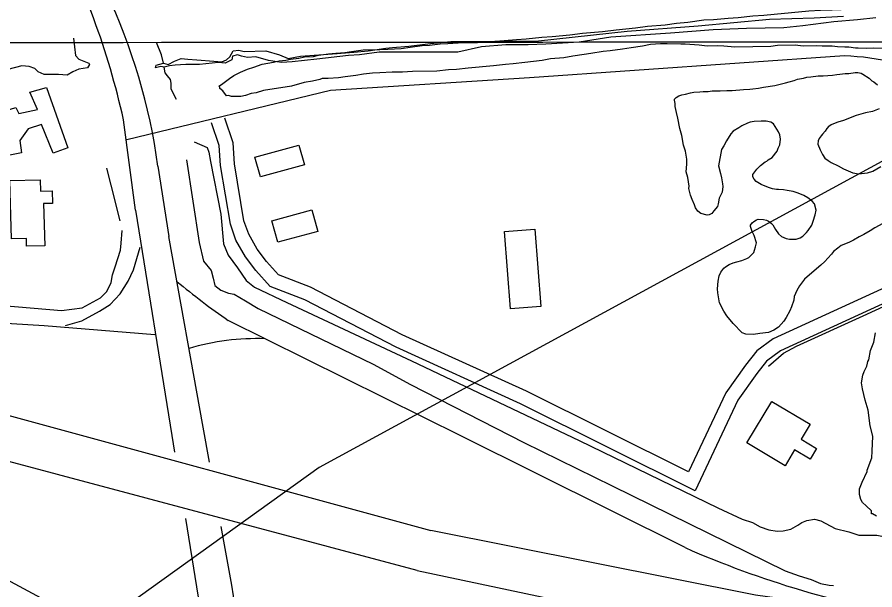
# Model space of a CAD drawing. Extents: x 3297716 to 3335574, y 688621 to 713991.
# Drawn here: x 3308505 to 3310350, y 707980 to 709212 of the extents above; entities that cross this region are included whole.
import ezdxf

# ---------------------------------------------------------------- set-up
doc = ezdxf.new("R2010")
doc.units = 0
for name, color, linetype in [('V-BLDG-OTLN', 7, 'Continuous'), ('V-GRID-MAJR', 7, 'Continuous'), ('V-ROAD-CNTR', 7, 'Continuous'), ('V-SITE-VEGE', 7, 'Continuous'), ('V-TOPO-SHOR', 7, 'Continuous'), ('V-UTIL-LINE', 7, 'Continuous')]:
    doc.layers.add(name, color=color, linetype=linetype)

msp = doc.modelspace()

# ---------------------------------------------------------------- linework, layer by layer
at = {"layer": 'V-BLDG-OTLN'}
for points in [[(3308424.729113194, 708994.251984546), (3308501.983958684, 709017.8279373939), (3308508.9349447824, 709005.128962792), (3308549.063864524, 709013.5219460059), (3308532.0518985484, 709050.711871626), (3308568.023826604, 709061.0078510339), (3308613.9877346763, 708931.104110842), (3308582.6867972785, 708919.519134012), (3308557.226848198, 708981.003011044), (3308528.763905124, 708972.06502892), (3308510.429941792, 708946.7280795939), (3308514.429933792, 708919.984133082), (3308474.600013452, 708912.074148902), (3308462.6400373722, 708958.942055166), (3308448.094066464, 708953.5340659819)], [(3309122.9217168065, 708894.2511845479), (3309028.142906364, 708868.3152364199), (3309016.50492964, 708910.8431513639), (3309111.283740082, 708936.78009949)], [(3308492.464977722, 708735.0005030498), (3308489.1429843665, 708860.5412519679), (3308554.6338533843, 708862.274248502), (3308555.288852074, 708837.5202980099), (3308580.612801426, 708838.19029667), (3308581.3198000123, 708811.4663501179), (3308561.999838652, 708810.95535114), (3308564.401833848, 708720.131532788), (3308525.3569119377, 708719.0985348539), (3308524.912912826, 708735.8595013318)], [(3309151.902605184, 708751.2579888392), (3309065.762656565, 708727.6853608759), (3309053.0821540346, 708774.0229112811), (3309139.2219294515, 708797.5957212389)], [(3309618.8554222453, 708756.2139964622), (3309631.349951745, 708589.3520473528), (3309565.9359458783, 708584.4534518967), (3309553.440419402, 708751.3153233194)], [(3310210.725541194, 708336.022301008), (3310191.644579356, 708304.1743647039), (3310224.73751317, 708284.347404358), (3310210.774541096, 708261.04145097), (3310177.44760775, 708281.0074110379), (3310156.9386487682, 708246.7744795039), (3310074.793813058, 708295.9873810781), (3310128.346705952, 708385.375202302)]]:
    msp.add_lwpolyline(points, close=True, dxfattribs=at)
at = {"layer": 'V-GRID-MAJR'}
msp.add_spline([(3301840.245, 709153.404), (3307091.973, 709156.841), (3312343.699, 709161.042), (3317595.4250000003, 709166.008), (3322847.151, 709171.736), (3328098.875, 709178.229), (3333350.598, 709185.486), (3333350.599, 709185.486)], degree=3, dxfattribs=at)
at = {"layer": 'V-ROAD-CNTR'}
for points in [[(3310284.7763930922, 709128.8157154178), (3309607.2337481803, 709081.8798092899), (3309179.012604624, 709054.66486372), (3308740.88548088, 708948.133076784)], [(3308759.6174434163, 708797.1823786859), (3308733.701495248, 708991.531989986)], [(3310454.826052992, 708635.8167014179), (3310146.795669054, 708494.09098487), (3310117.17772829, 708472.1760286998), (3310096.1867702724, 708445.2310825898), (3310055.4148518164, 708388.275196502), (3309963.541035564, 708193.230586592), (3309587.5927874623, 708380.247212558), (3309319.9893226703, 708501.944969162), (3309123.7047152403, 708603.75576554), (3309049.3138640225, 708632.384708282), (3309018.468925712, 708667.3976382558), (3308996.261970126, 708696.158580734), (3308975.759011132, 708732.5845078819), (3308963.71503522, 708766.5824398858), (3308942.4920776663, 708893.377186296), (3308939.6830832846, 708935.7761014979), (3308923.0411165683, 708985.0570029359)], [(3310442.2220782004, 708663.04064697), (3310131.4416997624, 708520.0489329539), (3310096.0337705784, 708493.849985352), (3310072.146818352, 708463.1870466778), (3310029.4349037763, 708403.5231660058), (3309949.461063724, 708233.7405055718), (3309600.486761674, 708407.3391583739), (3309333.113296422, 708528.9329151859), (3309136.036690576, 708631.1557107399), (3309066.9578287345, 708657.7386575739), (3309041.620879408, 708686.4996000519), (3309021.3379199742, 708712.7705475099), (3309003.172956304, 708745.042482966), (3308992.868976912, 708774.1244248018), (3308972.328017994, 708896.853179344), (3308969.359023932, 708941.6660897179), (3308951.463059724, 708994.6549837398)], [(3308807.823347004, 708891.7271895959), (3308831.261300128, 708740.0804928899)], [(3308759.6174434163, 708797.1823786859), (3308837.7572871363, 708312.1283487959), (3308843.65527534, 708275.9434211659)], [(3308918.7071252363, 708254.8604633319), (3308905.1691523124, 708329.92131321), (3308831.261300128, 708740.0804928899)], [(3308608.7577451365, 708548.672875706), (3308643.81567502, 708559.001855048), (3308681.8295989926, 708579.5038140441), (3308705.2665521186, 708593.682785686), (3308726.854508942, 708616.7067396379), (3308744.11047443, 708644.21068463), (3308755.50045165, 708668.2396365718), (3308769.862422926, 708717.4025382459)], [(3307524.7309131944, 708621.1817306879), (3307780.3664019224, 708594.4137842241), (3308106.0407505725, 708578.27081651), (3308375.058212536, 708560.2208526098), (3308562.8658369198, 708548.644875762), (3308800.896360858, 708529.0729149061)], [(3309941.79807905, 708070.612831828), (3309462.113038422, 708309.6653537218), (3308959.237044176, 708559.2398545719)], [(3308933.512095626, 707710.8425513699), (3308912.6851372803, 707742.51248803), (3308887.449187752, 707769.851433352), (3308867.52022761, 707783.7744055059), (3308852.23025819, 707795.4953820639), (3308707.1805482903, 707881.18221069), (3308396.303170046, 708048.068876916), (3308091.575779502, 708213.6865456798), (3307864.850232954, 708335.074302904), (3307751.941458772, 708397.6881776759), (3307698.8055650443, 708426.275120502), (3307644.001674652, 708449.360074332), (3307396.337169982, 708550.6228718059)], [(3308421.429119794, 708372.8322273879), (3309395.233172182, 708107.542757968)], [(3309365.692231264, 708021.0919308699), (3308400.5011616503, 708279.294414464)], [(3308866.88522888, 708133.4387061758), (3308890.868180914, 707986.3070004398), (3308918.646125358, 707812.971347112), (3308956.1000504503, 707577.6448177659), (3308998.932964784, 707296.4513801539), (3309064.245834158, 706908.40915624), (3309125.081712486, 706573.9448251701), (3309155.0466525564, 706433.263106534), (3309177.888606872, 706416.0711409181), (3309210.0015426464, 706428.754115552), (3309215.388531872, 706446.093080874), (3309213.381535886, 706473.4720261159), (3309197.5705675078, 706585.9318011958), (3309156.675649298, 706831.6543097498), (3309105.6797512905, 707135.230702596), (3309077.4498077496, 707330.049312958), (3309042.587877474, 707526.433920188), (3308999.3319639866, 707783.2184066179), (3308966.512029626, 707989.8089934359), (3308943.726075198, 708116.1437407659)], [(3311258.6944452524, 707831.031310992), (3310752.544457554, 707877.0042190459), (3310093.258776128, 707968.0880368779), (3309395.233172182, 708107.542757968)], [(3309365.692231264, 708021.0919308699), (3309930.929100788, 707901.9361691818), (3310302.12735839, 707835.650301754), (3310828.402305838, 707767.5614379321), (3310945.3280719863, 707749.76747352), (3311360.6462413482, 707710.7825514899), (3311620.781721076, 707684.505604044)]]:
    msp.add_lwpolyline(points, dxfattribs=at)
for centre, radius, start, end in [((3307147.495000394, 708642.1979916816), 1624.2183617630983, 12.420116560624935, 28.417911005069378), ((3307551.872315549, 708721.6875339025), 1267.4093568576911, 7.710228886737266, 25.397820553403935), ((3310270.4962123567, 708639.2001938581), 489.8237259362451, 62.6411043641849, 88.32938214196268), ((3309912.5671879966, 709925.2294530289), 1665.7628721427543, 230.3061090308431, 235.08863680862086), ((3309020.038798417, 708010.5437089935), 509.8883509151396, 87.97276662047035, 106.5666360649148), ((3310816.0378267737, 710071.3115327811), 2183.366764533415, 246.39625219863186, 260.38622997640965)]:
    msp.add_arc(centre, radius, start, end, dxfattribs=at)
at = {"layer": 'V-SITE-VEGE'}
for points in [[(3310034.421, 709210.08), (3310055.865, 709211.432), (3310087.499, 709214.983), (3310110.987, 709216.366), (3310133.44, 709218.754), (3310207.948, 709226.028), (3310233.48, 709227.441), (3310258.005, 709227.818), (3310296.825, 709229.434), (3310323.363, 709231.885), (3310359.0840000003, 709235.5)], [(3309903.404, 709154.92), (3309889.097, 709154.7000000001), (3309867.6520000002, 709153.351), (3309850.326, 709150.019), (3309825.85, 709146.576), (3309807.5, 709143.23), (3309780.977, 709139.756), (3309765.664, 709138.4990000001), (3309739.154, 709134.003), (3309724.88, 709131.738), (3309700.4, 709128.3), (3309681.0300000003, 709124.937), (3309652.446, 709122.453), (3309634.098, 709119.104), (3309597.3710000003, 709114.453), (3309571.855, 709112.018), (3309555.521, 709110.7440000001), (3309530.019, 709107.289), (3309513.682, 709106.015), (3309491.23, 709103.627), (3309474.897, 709102.356), (3309450.401, 709099.935), (3309433.044, 709098.647), (3309407.528, 709096.212), (3309355.4080000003, 709095.4130000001), (3309333.964, 709094.061), (3309311.481, 709093.7170000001), (3309284.924, 709092.29), (3309269.595, 709092.054), (3309250.211, 709089.711), (3309233.907, 709086.3960000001), (3309210.435, 709083.991), (3309196.156, 709081.728), (3309173.691, 709080.362), (3309161.428, 709080.174), (3309156.349, 709078.052), (3309140.045, 709074.736), (3309122.719, 709071.404), (3309095.237, 709063.827), (3309035.068, 709054.7270000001), (3309018.795, 709049.368), (3309008.592, 709048.188), (3308996.3880000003, 709043.914), (3308986.201, 709041.71), (3308965.762, 709041.4010000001), (3308959.602, 709043.353), (3308955.514, 709043.287), (3308947.181, 709053.382), (3308940.971, 709058.397), (3308940.9220000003, 709061.463), (3308938.849, 709063.474), (3308944.918, 709067.654), (3308962.102, 709080.186), (3308971.2060000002, 709086.459), (3308978.298, 709090.655), (3308985.404, 709093.832), (3309000.64, 709100.197), (3309013.861, 709104.49), (3309032.162, 709110.904), (3309056.626, 709115.367), (3309068.842, 709118.621), (3309083.133, 709119.862), (3309093.322, 709122.061), (3309110.66, 709124.372), (3309122.895, 709126.604), (3309142.298, 709127.925), (3309153.506, 709130.1410000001), (3309174.92, 709133.534), (3309190.233, 709134.792), (3309209.6380000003, 709136.111), (3309223.91, 709138.3740000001), (3309249.412, 709141.831), (3309285.18, 709142.38), (3309302.537, 709143.67), (3309331.136, 709145.128), (3309350.522, 709147.469), (3309376.024, 709150.9280000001), (3309392.358, 709152.2000000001), (3309414.809, 709154.588), (3309431.146, 709155.86), (3309453.612, 709157.228), (3309495.5100000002, 709157.8690000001), (3309514.896, 709160.21), (3309533.292, 709160.492), (3309552.69, 709161.811), (3309579.23, 709164.263), (3309599.6550000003, 709165.598), (3309633.332, 709169.18), (3309655.799, 709170.5480000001), (3309693.566, 709174.191), (3309721.11, 709177.681), (3309763.982, 709181.404), (3309793.574, 709184.925), (3309835.4080000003, 709189.654), (3309860.91, 709193.113), (3309898.6920000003, 709195.736), (3309923.171, 709199.177), (3309947.663, 709201.596), (3309982.348, 709206.218), (3310002.771, 709207.551), (3310034.421, 709210.08)], [(3310366.61, 709144.6410000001), (3310346.1550000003, 709145.349), (3310332.87, 709145.147), (3310314.46, 709145.888), (3310308.329, 709145.794), (3310293.988, 709147.616), (3310285.815, 709147.491), (3310269.447, 709148.264), (3310258.173, 709150.135), (3310236.714, 709149.806), (3310224.434, 709150.639), (3310195.822, 709150.203), (3310178.416, 709151.979), (3310140.603, 709151.399), (3310126.329, 709149.136), (3310048.663, 709147.946), (3310025.127, 709149.63), (3310011.825, 709150.449), (3309989.342, 709150.105), (3309971.94, 709151.882), (3309942.255, 709154.492), (3309933.057, 709154.3520000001), (3309903.404, 709154.92)], [(3309969.1040000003, 708794.539), (3309964.045, 708802.279), (3309962.276, 708808.035), (3309956.843, 708820.0700000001), (3309953.723, 708829.191), (3309950.25, 708843.562), (3309950.373, 708848.799), (3309947.475, 708867.442), (3309944.423, 708879.419), (3309945.29, 708896.067), (3309945.5500000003, 708907.015), (3309942.605, 708923.754), (3309938.624, 708936.705), (3309934.818, 708957.275), (3309930.415, 708972.6190000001), (3309926.18, 708995.104), (3309923.128, 709007.081), (3309920.572, 709019.9990000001), (3309920.253, 709026.676), (3309918.981, 709033.373), (3309919.036, 709035.753), (3309922.936, 709039.4720000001), (3309928.7260000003, 709042.669), (3309934.505, 709045.39), (3309942.629, 709046.63), (3309953.656, 709049.706), (3309960.353, 709050.975), (3309973.2290000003, 709051.627), (3309980.39, 709052.411), (3309991.824, 709052.62), (3309999.943, 709053.382), (3310017.574, 709053.92), (3310031.4, 709054.549), (3310042.836, 709054.756), (3310067.643, 709056.556), (3310080.994, 709057.1950000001), (3310087.679, 709057.992), (3310100.1, 709059.606), (3310110.619, 709061.265), (3310135.006, 709065.455), (3310149.365, 709068.453), (3310157.999, 709071.107), (3310165.661, 709072.832), (3310176.685, 709075.908), (3310183.892, 709078.5970000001), (3310196.336, 709081.1630000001), (3310203.52, 709082.898), (3310212.599, 709084.1140000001), (3310227.875, 709085.66), (3310238.832, 709085.879), (3310258.882, 709087.792), (3310268.4250000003, 709088.519), (3310274.645, 709089.8030000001), (3310286.1040000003, 709090.963), (3310294.208, 709091.2490000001), (3310308.066, 709093.305), (3310313.778, 709093.172), (3310320.41, 709091.587), (3310324.174, 709089.595), (3310337.787, 709081.177), (3310343.366, 709075.332), (3310347.595, 709072.8520000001), (3310355.549, 709066.9500000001)], [(3310359.572, 709014.943), (3310344.681, 709009.577), (3310329.845, 709006.591), (3310310.184, 709000.861), (3310282.309, 708990.084), (3310270.785, 708986.068), (3310265.017, 708983.821), (3310256.3710000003, 708980.6900000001), (3310252.983, 708978.388), (3310251.056, 708977.483), (3310246.661, 708972.822), (3310243.196, 708967.188), (3310237.791, 708960.171), (3310234.381, 708956.917), (3310229.964, 708951.305), (3310227.936, 708946.1140000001)], [(3310028.69, 708675.028), (3310036.9050000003, 708680.074), (3310045.077, 708683.218), (3310053.236, 708685.885), (3310063.775, 708688.4940000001), (3310074.359, 708693.01), (3310079.163, 708694.802), (3310083.556, 708699.463), (3310089.426, 708705.99), (3310091.441, 708710.706), (3310093.514, 708717.8030000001), (3310095.154, 708726.812), (3310090.751, 708742.155), (3310086.202, 708751.312), (3310082.631, 708761.3960000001), (3310082.7090000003, 708764.728), (3310086.164, 708769.887), (3310089.561, 708772.664), (3310095.828, 708775.851), (3310099.193, 708777.205), (3310110.617, 708776.937), (3310117.248, 708775.349), (3310121.0100000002, 708773.355), (3310123.357, 708771.872), (3310128.041, 708768.429), (3310130.353, 708765.517), (3310133.562, 708760.202), (3310136.307, 708755.373), (3310142.748, 708745.698), (3310149.289, 708740.306), (3310159.185, 708735.7880000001), (3310166.302, 708734.67), (3310175.344, 708734.457), (3310181.0700000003, 708734.797), (3310189.227, 708737.465), (3310195.019, 708740.662), (3310203.311, 708749.041), (3310206.744, 708753.247), (3310214.164, 708764.98), (3310217.684, 708772.9940000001), (3310221.827, 708787.185), (3310223.49, 708797.1460000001), (3310220.471, 708810.552), (3310215.37, 708816.389), (3310206.017, 708823.752), (3310197.073, 708828.247), (3310184.8200000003, 708833.775), (3310174.414, 708836.875), (3310161.143, 708839.569), (3310153.549, 708840.699), (3310143.088, 708841.42), (3310138.803, 708841.52), (3310129.792, 708843.161), (3310123.6380000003, 708844.734), (3310114.197, 708848.291), (3310105.718, 708852.299), (3310094.915, 708858.7440000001), (3310090.2660000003, 708863.6140000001), (3310087.534, 708868.9180000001), (3310087.644, 708873.6780000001), (3310096.004, 708884.911), (3310104.286, 708892.814), (3310113.9960000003, 708900.683), (3310117.373, 708902.508), (3310120.773, 708905.287), (3310128.985, 708910.333), (3310139.782, 708923.893), (3310141.842, 708930.512), (3310145.343, 708937.574), (3310147.061, 708949.917), (3310145.844, 708958.9940000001), (3310142.6580000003, 708965.26), (3310132.11, 708982.652), (3310126.014, 708986.607), (3310116.0500000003, 708988.268), (3310105.579, 708988.513), (3310090.313, 708987.442), (3310082.184, 708986.205), (3310076.419, 708983.959), (3310063.898, 708978.06), (3310057.133, 708973.934), (3310045.066, 708967.073), (3310040.161, 708960.996), (3310030.769, 708946.452), (3310025.2660000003, 708935.1510000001), (3310020.316, 708927.172), (3310013.779, 708892.079), (3310017.682, 708875.796), (3310019.839, 708866.219), (3310022.397, 708853.3), (3310022.747, 708848.0530000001), (3310021.504, 708835.7000000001), (3310015.491, 708822.982), (3310013.298, 708810.6510000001), (3310011.2600000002, 708804.982), (3310003.41, 708795.166), (3309999.478, 708790.017), (3309993.688, 708786.8200000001), (3309989.381, 708785.968), (3309975.6550000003, 708789.6240000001), (3309969.1040000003, 708794.539)], [(3310227.936, 708946.1140000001), (3310227.291, 708938.985), (3310232.239, 708926.484), (3310237.251, 708916.844), (3310242.774, 708908.617), (3310249.326, 708903.704), (3310256.367, 708899.2490000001), (3310271.4420000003, 708892.229), (3310282.72, 708885.7710000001), (3310303, 708877.201), (3310314.853, 708875.017), (3310333.9590000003, 708877.4280000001), (3310345.95, 708880.957), (3310362.859, 708891.037)], [(3310367.591, 708768.046), (3310349.758, 708758.943), (3310340.0810000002, 708752.502), (3310326.0870000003, 708744.734), (3310316.4450000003, 708739.72), (3310303.8880000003, 708732.395), (3310293.769, 708727.393), (3310277.418, 708720.635), (3310270.6210000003, 708715.077), (3310260.934, 708708.161), (3310256.991, 708702.537), (3310249.164, 708693.671), (3310242.319, 708686.212), (3310234.0500000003, 708678.786), (3310224.342, 708670.9180000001), (3310198.574, 708648.66), (3310187.759, 708634.15), (3310182.286, 708624.277), (3310176.738, 708611.071), (3310175.598, 708603.002), (3310170.977, 708588.822), (3310166.969, 708580.343), (3310159.017, 708566.242), (3310154.057, 708557.782), (3310142.807, 708545.189), (3310132.6550000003, 708538.76), (3310121.573, 708533.304), (3310102.953, 708531.361), (3310089.092, 708529.3030000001), (3310072.436, 708529.696), (3310064.895, 708533.206), (3310045.3510000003, 708552.715), (3310031.449, 708569.233), (3310025.4960000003, 708579.372), (3310015.923, 708597.698), (3310012.608, 708618.731), (3310011.393, 708627.807), (3310013.197, 708643.96), (3310014.9050000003, 708655.826), (3310018.903, 708663.828), (3310025.293, 708672.251), (3310028.69, 708675.028)], [(3310353.403, 708138.616), (3310345.1520000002, 708143.601), (3310343.108, 708143.568), (3310343.0130000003, 708149.702), (3310331.6, 708160.769), (3310323.3140000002, 708167.7980000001), (3310320.156, 708173.883), (3310316.918, 708185.077), (3310316.7290000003, 708197.34), (3310322.642, 708211.742), (3310333.539, 708234.397), (3310333.492, 708237.463), (3310343.304, 708264.189), (3310344.105, 708278.515), (3310345.666, 708310.224), (3310340.2120000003, 708332.627), (3310335.606, 708366.2880000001), (3310329.146, 708387.659), (3310323.66, 708412.104), (3310321.413, 708425.358), (3310324.227, 708441.757), (3310327.168, 708449.9770000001), (3310333.128, 708461.3150000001), (3310334.055, 708467.461), (3310335.0160000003, 708471.563), (3310337.0130000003, 708474.66), (3310340.785, 708495.1630000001), (3310347.6750000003, 708512.644), (3310351.447, 708533.147)]]:
    msp.add_lwpolyline(points, dxfattribs=at)
at = {"layer": 'V-TOPO-SHOR'}
for points in [[(3310352.3880654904, 709211.1453961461), (3310313.0164739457, 709206.7707748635), (3310261.9792256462, 709202.3961535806), (3310194.90169931, 709193.646911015), (3310154.071900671, 709189.2722897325), (3310073.870510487, 709187.814082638), (3310002.418362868, 709184.8976684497), (3309910.5513159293, 709177.6066329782), (3309782.229091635, 709168.8573904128), (3309713.6933582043, 709158.649940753), (3309642.2412105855, 709154.2753194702), (3309604.327826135, 709152.817112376), (3309556.2069920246, 709152.817112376), (3309503.7115366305, 709148.4424910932), (3309452.674288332, 709136.7768343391), (3309391.4295903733, 709136.7768343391), (3309341.850549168, 709136.7768343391), (3309283.5222653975, 709136.7768343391), (3309241.234259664, 709130.9440059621), (3309217.902946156, 709129.4857988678), (3309149.367212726, 709122.1947633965), (3309096.8717573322, 709116.3619350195), (3309073.5404438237, 709114.9037279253), (3309045.8345090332, 709119.278349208), (3309018.128574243, 709126.5693846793), (3309000.6300891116, 709125.1111775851), (3308987.506225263, 709128.0275917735), (3308978.7569826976, 709130.9440059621), (3308968.5495330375, 709128.0275917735), (3308967.091325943, 709120.7365563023), (3308952.509255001, 709113.4455208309), (3308937.9271840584, 709114.903727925), (3308897.097385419, 709110.5291066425), (3308867.933243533, 709110.5291066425), (3308844.601930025, 709109.0708995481), (3308832.9362732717, 709107.6126924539), (3308821.270616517, 709104.6962782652), (3308813.9795810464, 709106.1544853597), (3308802.3139242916, 709103.2380711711), (3308803.7721313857, 709109.0708995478)], [(3308803.7721313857, 709109.0708995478), (3308819.812409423, 709113.4455208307), (3308830.019859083, 709110.5291066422), (3308843.143722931, 709117.8201421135), (3308857.725793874, 709123.6529704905), (3308872.3078648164, 709122.1947633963), (3308891.2645570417, 709120.736556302), (3308927.719734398, 709117.8201421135), (3308945.2182195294, 709116.3619350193), (3308955.4256691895, 709120.736556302), (3308962.7167046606, 709126.5693846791), (3308970.007740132, 709139.6932485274), (3308981.673396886, 709141.1514556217), (3308993.33905364, 709138.2350414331), (3309040.0016806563, 709139.6932485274), (3309069.1658225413, 709130.9440059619), (3309088.1225147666, 709123.6529704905), (3309114.3702424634, 709128.0275917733), (3309153.741834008, 709130.9440059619), (3309193.1134255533, 709133.8604201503), (3309229.5686029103, 709136.7768343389), (3309260.1909518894, 709139.6932485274), (3309298.10433634, 709145.5260769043), (3309312.686407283, 709146.9842839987), (3309347.6833775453, 709149.9006981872), (3309394.3460045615, 709155.7335265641), (3309438.092217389, 709160.108147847), (3309626.2009325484, 709161.5663549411), (3309817.226061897, 709181.9812542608), (3309970.3378067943, 709193.646911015), (3310123.4495516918, 709208.2289819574), (3310219.6912199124, 709211.1453961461), (3310282.3941249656, 709214.0618103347)], [(3308625.870865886, 709167.3991833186), (3308630.2454871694, 709129.4857988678), (3308637.5365226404, 709122.1947633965), (3308659.4096290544, 709113.4455208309), (3308660.8678361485, 709110.5291066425), (3308656.4932148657, 709103.2380711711), (3308637.5365226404, 709100.3216569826), (3308624.412658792, 709094.4888286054), (3308612.747002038, 709087.1977931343), (3308593.7903098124, 709088.6560002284), (3308563.1679608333, 709088.6560002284), (3308550.044096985, 709094.4888286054), (3308542.7530615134, 709101.7798640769), (3308531.0874047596, 709106.1544853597), (3308515.0471267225, 709107.6126924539), (3308437.7621507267, 709087.1977931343)], [(3308819.812409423, 709113.4455208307), (3308815.3582265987, 709130.8466589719), (3308805.032660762, 709157.9512692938)], [(3308847.6256198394, 709035.3351749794), (3308836.0093582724, 709057.277002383), (3308836.0093582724, 709070.1839596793), (3308834.7186625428, 709077.9281340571), (3308828.2651838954, 709085.6723084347), (3308823.1024009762, 709092.125787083), (3308821.270616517, 709104.6962782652)], [(3308885.5618573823, 708943.8686659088), (3308913.8533714, 708932.0805350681), (3308917.3898106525, 708921.4712173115), (3308920.9262499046, 708901.4313948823), (3308943.323698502, 708788.265338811), (3308949.217763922, 708724.609432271), (3308958.648268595, 708699.8543575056), (3308978.6880910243, 708672.7416565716), (3308997.5491003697, 708645.6289556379), (3309015.2312966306, 708631.4831986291), (3309084.781268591, 708598.476432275), (3309353.5506517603, 708472.3434322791), (3309714.267455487, 708301.4155350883), (3310012.5071657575, 708156.4215257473), (3310064.374941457, 708131.6664509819), (3310086.772390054, 708124.5935724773), (3310103.2757732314, 708115.1630678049), (3310122.136782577, 708109.2690023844), (3310139.8189788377, 708105.7325631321), (3310152.7859227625, 708106.9113762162), (3310169.28930594, 708110.4478154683), (3310184.6138760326, 708118.699507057), (3310192.865567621, 708124.5935724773), (3310203.4748853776, 708129.3088248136), (3310219.978268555, 708131.6664509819), (3310234.1240255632, 708128.1300117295), (3310264.7731657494, 708111.6266285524), (3310294.2434928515, 708104.5537500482), (3310315.4621283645, 708097.4808715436)], [(3308869.058474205, 708904.9678341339), (3308896.171175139, 708726.9670584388), (3308905.6016798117, 708686.8874135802), (3308922.105062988, 708666.847591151), (3308926.8203153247, 708650.3442079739), (3308930.3567545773, 708635.0196378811), (3308943.323698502, 708624.4103201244), (3308959.8270816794, 708618.516254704), (3308971.6152125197, 708616.1586285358), (3308996.370287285, 708602.012871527), (3309023.4829882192, 708585.5094883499), (3309271.0337358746, 708465.2705537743), (3309351.193025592, 708421.6544696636), (3309595.207333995, 708296.7002827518), (3309784.996240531, 708203.57404911), (3310157.5011750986, 708020.8580210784), (3310186.9715022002, 708010.2487033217), (3310212.90539005, 708001.9970117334), (3310232.945212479, 707993.7453201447), (3310251.806221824, 707990.2088808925), (3310261.236726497, 707989.0300678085)], [(3308726.422091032, 708774.1195818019), (3308707.561081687, 708850.7424322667), (3308698.1305770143, 708887.285637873)], [(3308439.9705116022, 708594.9399930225), (3308600.2890910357, 708580.7942360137), (3308645.0839882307, 708586.688301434), (3308683.9848200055, 708607.9069369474), (3308698.1305770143, 708622.0526939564), (3308707.561081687, 708640.9137033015), (3308709.9187078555, 708657.4170864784), (3308715.8127732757, 708675.0992827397), (3308727.6009041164, 708710.4636752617), (3308728.7797172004, 708725.7882453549), (3308731.1373433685, 708752.9009462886)], [(3310121.340325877, 708461.3228808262), (3310153.248097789, 708489.4767972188), (3310181.402014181, 708504.4922192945), (3310324.9869877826, 708569.2462269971), (3310440.418044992, 708622.7386681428)], [(3310315.4621283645, 708097.4808715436), (3310354.3629601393, 708097.4808715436), (3310412.1248012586, 708085.6927407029), (3310566.5493152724, 708063.2952921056), (3310662.0331750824, 708051.5071612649), (3310724.5102685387, 708044.4342827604), (3310786.987361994, 708039.7190304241), (3311098.19401619, 708011.427516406)]]:
    msp.add_lwpolyline(points, dxfattribs=at)
at = {"layer": 'V-UTIL-LINE'}
msp.add_lwpolyline([(3310544.698, 708998.861), (3309154.791, 708242.81), (3308742.203, 707946.4990000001), (3308407.17, 707448.875)], dxfattribs=at)

doc.saveas('drawing.dxf')
